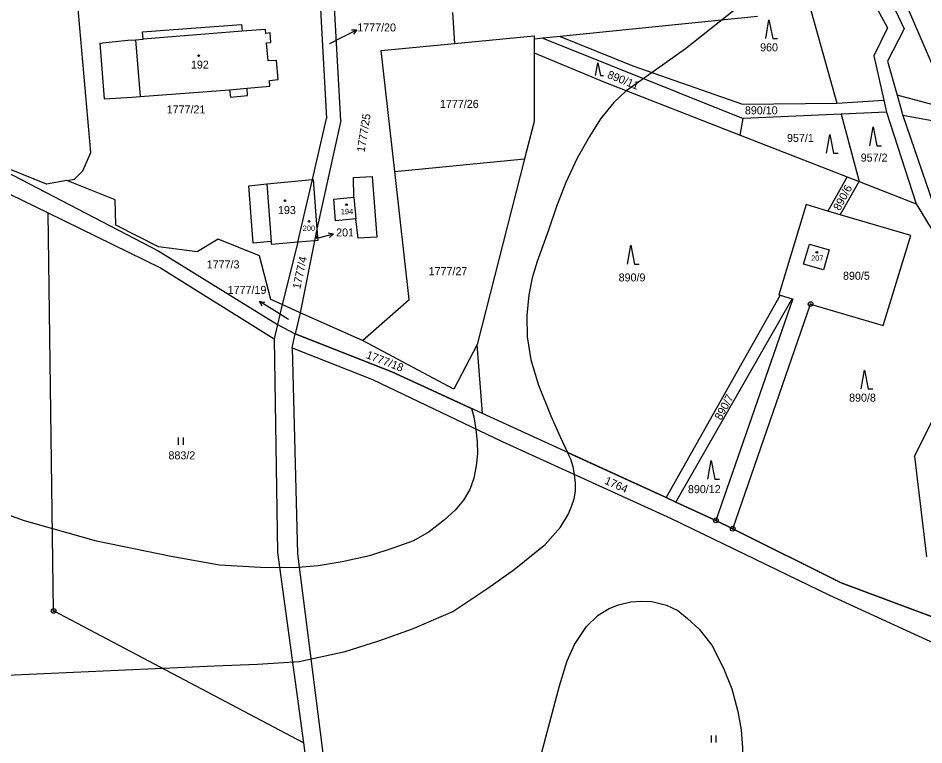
# Model space of a CAD drawing. Extents: x -546762 to -540209, y -1046851 to -1035694.
# Drawn here: x -543446.1 to -543253.7, y -1042242 to -1042087.8 of the extents above; entities that cross this region are included whole.
import ezdxf

# ---------------------------------------------------------------- set-up
doc = ezdxf.new("R2010")
doc.units = 0
for name, color, linetype in [('Vrstva 1', 7, 'Continuous'), ('Vrstva 16', 7, 'Continuous'), ('Vrstva 18', 7, 'Continuous'), ('Vrstva 19', 7, 'Continuous'), ('Vrstva 24', 7, 'Continuous'), ('Vrstva 25', 7, 'Continuous'), ('Vrstva 3', 7, 'Continuous'), ('Vrstva 37', 7, 'Continuous'), ('Vrstva 4', 7, 'Continuous'), ('Vrstva 52', 7, 'Continuous'), ('Vrstva 6', 7, 'Continuous')]:
    doc.layers.add(name, color=color, linetype=linetype)

msp = doc.modelspace()

# ---------------------------------------------------------------- linework, layer by layer
at = {"layer": 'Vrstva 1'}
for p, q in [((-543353.34, -1042093.15), (-543336.41, -1042091.54)), ((-543336.41, -1042091.54), (-543336.41, -1042092.2)), ((-543368.95, -1042094.62), (-543353.34, -1042093.15)), ((-543366.06, -1042120.3), (-543368.95, -1042094.62)), ((-543271.24, -1042108.15), (-543292.05, -1042109.03)), ((-543261.62, -1042107.74), (-543271.24, -1042108.15)), ((-543271.24, -1042108.15), (-543267.39, -1042122.45)), ((-543248.25, -1042110.23), (-543258.16, -1042108.4)), ((-543336.46, -1042109.68), (-543338.49, -1042117.65)), ((-543366.06, -1042120.3), (-543338.49, -1042117.65)), ((-543338.49, -1042117.65), (-543348.52, -1042157.02)), ((-543457.62, -1042120.33), (-543439.71, -1042129.08)), ((-543363, -1042147.47), (-543366.06, -1042120.3)), ((-543438.52, -1042213.59), (-543439.71, -1042129.08)), ((-543439.71, -1042129.08), (-543415.79, -1042140.76)), ((-543372.93, -1042156.19), (-543363, -1042147.47)), ((-543390.96, -1042201.17), (-543385.45, -1042241.6)), ((-543385.45, -1042241.6), (-543438.52, -1042213.59)), ((-543385.45, -1042241.6), (-543371.6, -1042343.2))]:
    msp.add_line(p, q, dxfattribs=at)
for points in [[(-543247.74, -1042107.2), (-543267.45, -1042061.46), (-543266.13, -1042039.72)], [(-543430.61, -1042116.26), (-543435.94, -1042056.04)], [(-543261.7, -1042081.87), (-543257.88, -1042090.04)], [(-543264.8, -1042083.5), (-543261.4, -1042089.83)], [(-543353.81, -1042086.57), (-543353.34, -1042093.15)], [(-543289.04, -1042087.41), (-543330.92, -1042091.64)], [(-543413.06, -1042090.16), (-543398.61, -1042089.08)], [(-543398.61, -1042089.08), (-543398.49, -1042090.54)], [(-543261.4, -1042089.83), (-543264.28, -1042095.78)], [(-543257.88, -1042090.04), (-543261.39, -1042096.88)], [(-543419.67, -1042090.69), (-543413.06, -1042090.16)], [(-543419.52, -1042092.2), (-543419.67, -1042090.69)], [(-543393.51, -1042090.19), (-543398.49, -1042090.54)], [(-543393.44, -1042090.99), (-543393.51, -1042090.19)], [(-543392.55, -1042090.91), (-543393.44, -1042090.99)], [(-543392.39, -1042092.91), (-543392.55, -1042090.91)], [(-543330.92, -1042091.64), (-543334.58, -1042092.01)], [(-543428.71, -1042093.04), (-543422.74, -1042092.47)], [(-543428.71, -1042093.04), (-543427.75, -1042104.91)], [(-543422.74, -1042092.47), (-543421.13, -1042092.35)], [(-543421.13, -1042092.35), (-543419.52, -1042092.2)], [(-543393.29, -1042092.98), (-543392.39, -1042092.91)], [(-543392.98, -1042096.86), (-543393.29, -1042092.98)], [(-543336.41, -1042092.2), (-543336.42, -1042095.1)], [(-543334.58, -1042092.01), (-543336.41, -1042092.2)], [(-543336.42, -1042095.1), (-543336.46, -1042109.68)], [(-543264.28, -1042095.78), (-543262.18, -1042105.2)], [(-543391.18, -1042096.72), (-543392.98, -1042096.86)], [(-543390.85, -1042100.81), (-543391.18, -1042096.72)], [(-543261.39, -1042096.88), (-543259.36, -1042104.14)], [(-543392.63, -1042101), (-543390.85, -1042100.81)], [(-543392.6, -1042102.23), (-543392.63, -1042101)], [(-543420.16, -1042104.4), (-543401.18, -1042102.95)], [(-543401.18, -1042102.95), (-543400.96, -1042104.56)], [(-543397.42, -1042102.65), (-543392.6, -1042102.23)], [(-543397.34, -1042104.21), (-543397.42, -1042102.65)], [(-543427.75, -1042104.91), (-543421.8, -1042104.51)], [(-543421.8, -1042104.51), (-543420.16, -1042104.4)], [(-543400.96, -1042104.56), (-543397.34, -1042104.21)], [(-543262.18, -1042105.2), (-543261.62, -1042107.74)], [(-543247.74, -1042107.2), (-543259.36, -1042104.14)], [(-543259.36, -1042104.14), (-543258.16, -1042108.4)], [(-543292.72, -1042112.57), (-543292.05, -1042109.03)], [(-543261.62, -1042107.74), (-543255.3, -1042127.16)], [(-543258.16, -1042108.4), (-543250.82, -1042129.68)], [(-543292.72, -1042112.57), (-543269.99, -1042121.43)], [(-543455.82, -1042116.61), (-543416.16, -1042137.24)], [(-543440.02, -1042123.02), (-543455.82, -1042116.61)], [(-543432.29, -1042120.14), (-543430.61, -1042116.26)], [(-543434.1, -1042121.96), (-543432.29, -1042120.14)], [(-543435.73, -1042122.22), (-543440.02, -1042123.02)], [(-543435.73, -1042122.22), (-543434.1, -1042121.96)], [(-543425.47, -1042126.35), (-543435.73, -1042122.22)], [(-543393.23, -1042122.92), (-543383.56, -1042121.99)], [(-543386.68, -1042135.32), (-543383.56, -1042121.99)], [(-543383.56, -1042121.99), (-543383.4, -1042121.98)], [(-543383.4, -1042121.98), (-543382.58, -1042132.59)], [(-543374.82, -1042121.58), (-543370.84, -1042121.39)], [(-543374.73, -1042125.76), (-543374.82, -1042121.58)], [(-543370.84, -1042121.39), (-543369.84, -1042134.23)], [(-543269.99, -1042121.43), (-543267.39, -1042122.45)], [(-543267.39, -1042122.45), (-543255.3, -1042127.16)], [(-543397.08, -1042123.37), (-543393.23, -1042122.92)], [(-543396.1, -1042135.5), (-543397.08, -1042123.37)], [(-543425.32, -1042131.69), (-543425.47, -1042126.35)], [(-543379, -1042126.21), (-543374.73, -1042125.76)], [(-543378.65, -1042130.8), (-543379, -1042126.21)], [(-543278.66, -1042127.35), (-543284.51, -1042146.47)], [(-543274.09, -1042128.7), (-543278.66, -1042127.35)], [(-543255.3, -1042127.16), (-543252.09, -1042132.43)], [(-543374.36, -1042130.33), (-543378.65, -1042130.8)], [(-543373.82, -1042134.49), (-543374.36, -1042130.33)], [(-543271.42, -1042129.49), (-543274.09, -1042128.7)], [(-543256.47, -1042133.92), (-543271.42, -1042129.49)], [(-543416.27, -1042136.31), (-543425.32, -1042131.69)], [(-543382.58, -1042132.59), (-543383.11, -1042135.01)], [(-543382.58, -1042132.59), (-543382.39, -1042134.95)], [(-543369.84, -1042134.23), (-543373.82, -1042134.49)], [(-543262.34, -1042152.99), (-543256.47, -1042133.92)], [(-543403.55, -1042134.71), (-543408.06, -1042137.4)], [(-543394.77, -1042138.21), (-543403.55, -1042134.71)], [(-543392.3, -1042135.18), (-543396.1, -1042135.5)], [(-543392.2, -1042135.8), (-543392.3, -1042135.18)], [(-543386.68, -1042135.32), (-543392.2, -1042135.8)], [(-543383.11, -1042135.01), (-543386.68, -1042135.32)], [(-543382.39, -1042134.95), (-543383.11, -1042135.01)], [(-543279.24, -1042139.98), (-543277.95, -1042135.73)], [(-543277.95, -1042135.73), (-543273.8, -1042136.91)], [(-543408.06, -1042137.4), (-543416.27, -1042136.31)], [(-543416.16, -1042137.24), (-543390.95, -1042152.78)], [(-543273.8, -1042136.91), (-543275.02, -1042141.2)], [(-543392.37, -1042147.5), (-543394.77, -1042138.21)], [(-543275.02, -1042141.2), (-543279.24, -1042139.98)], [(-543415.79, -1042140.76), (-543391.66, -1042155.82)], [(-543389.97, -1042148.57), (-543392.37, -1042147.5)], [(-543281.52, -1042147.35), (-543297.84, -1042194.36)], [(-543284.51, -1042146.47), (-543284.18, -1042146.57)], [(-543284.18, -1042146.57), (-543281.63, -1042147.32)], [(-543281.63, -1042147.32), (-543281.52, -1042147.35)], [(-543386.15, -1042150.28), (-543389.97, -1042148.57)], [(-543294.27, -1042196.13), (-543277.72, -1042148.47)], [(-543277.72, -1042148.47), (-543262.34, -1042152.99)], [(-543372.93, -1042156.19), (-543386.15, -1042150.28)], [(-543390.95, -1042152.78), (-543391.66, -1042155.82)], [(-543390.95, -1042152.78), (-543387.19, -1042154.76)], [(-543387.88, -1042157.74), (-543387.19, -1042154.76)], [(-543366.66, -1042162.87), (-543387.19, -1042154.76)], [(-543391.66, -1042155.82), (-543390.96, -1042201.17)], [(-543353.49, -1042166.5), (-543372.93, -1042156.19)], [(-543348.52, -1042157.02), (-543353.49, -1042166.5)], [(-543347.39, -1042171.69), (-543348.52, -1042157.02)], [(-543387.88, -1042157.74), (-543370.8, -1042164.43)], [(-543387.88, -1042157.74), (-543386.71, -1042201.5)], [(-543347.39, -1042171.69), (-543366.66, -1042162.87)], [(-543370.8, -1042164.43), (-543343.25, -1042177.6)], [(-543308.42, -1042189.52), (-543347.39, -1042171.69)], [(-543343.25, -1042177.6), (-543307.51, -1042193.89)], [(-543306.33, -1042190.48), (-543308.42, -1042189.52)], [(-543297.84, -1042194.36), (-543306.33, -1042190.48)], [(-543307.51, -1042193.89), (-543273.72, -1042210.23)], [(-543294.27, -1042196.13), (-543297.84, -1042194.36)], [(-543271.24, -1042207.61), (-543294.27, -1042196.13)], [(-543386.71, -1042201.5), (-543381.32, -1042243.78)], [(-543246.95, -1042216.7), (-543271.24, -1042207.61)], [(-543273.72, -1042210.23), (-543247.14, -1042222.41)]]:
    msp.add_lwpolyline(points, dxfattribs=at)
at = {"layer": 'Vrstva 16'}
for p, q in [((-543376.82, -1042091.59), (-543374.14, -1042090.24)), ((-543382, -1042134.31), (-543379.1, -1042133.56)), ((-543392.23, -1042149.5), (-543394.78, -1042147.92))]:
    msp.add_line(p, q, dxfattribs=at)
for points in [[(-543379.86, -1042093.13), (-543376.82, -1042091.59)], [(-543375.26, -1042090.24), (-543374.14, -1042090.24), (-543374.81, -1042091.13)], [(-543382.72, -1042134.5), (-543382, -1042134.31)], [(-543380.19, -1042133.32), (-543379.1, -1042133.56), (-543379.94, -1042134.29)], [(-543394.19, -1042148.87), (-543394.78, -1042147.92), (-543393.67, -1042148.02)], [(-543388.64, -1042151.71), (-543392.23, -1042149.5)]]:
    msp.add_lwpolyline(points, dxfattribs=at)
at = {"layer": 'Vrstva 24'}
for centre, radius in [((-543277.72, -1042148.47), 0.5), ((-543277.72, -1042148.47), 0.1), ((-543297.84, -1042194.36), 0.5), ((-543297.84, -1042194.36), 0.1), ((-543294.27, -1042196.13), 0.5), ((-543294.27, -1042196.13), 0.1), ((-543438.52, -1042213.59), 0.5), ((-543438.52, -1042213.59), 0.1)]:
    msp.add_circle(centre, radius, dxfattribs=at)
at = {"layer": 'Vrstva 25'}
for p, q in [((-543411.96, -1042178.31), (-543411.96, -1042176.81)), ((-543410.96, -1042178.31), (-543410.96, -1042176.81)), ((-543298.78, -1042241.53), (-543298.78, -1042240.03)), ((-543297.78, -1042241.53), (-543297.78, -1042240.03))]:
    msp.add_line(p, q, dxfattribs=at)
for points in [[(-543287.27, -1042092.11), (-543286.57, -1042088.11), (-543285.77, -1042092.11), (-543284.77, -1042092.11)], [(-543323.4, -1042099.92), (-543322.93, -1042097.24), (-543322.39, -1042099.92), (-543321.72, -1042099.92)], [(-543265.14, -1042114.86), (-543264.44, -1042110.86), (-543263.64, -1042114.86), (-543262.64, -1042114.86)], [(-543274.37, -1042116.43), (-543273.67, -1042112.43), (-543272.87, -1042116.43), (-543271.87, -1042116.43)], [(-543316.61, -1042139.96), (-543315.91, -1042135.96), (-543315.11, -1042139.96), (-543314.11, -1042139.96)], [(-543267, -1042166.47), (-543266.3, -1042162.47), (-543265.5, -1042166.47), (-543264.5, -1042166.47)], [(-543299.57, -1042185.65), (-543298.87, -1042181.65), (-543298.07, -1042185.65), (-543297.07, -1042185.65)]]:
    msp.add_lwpolyline(points, dxfattribs=at)
for centre, radius in [((-543407.71, -1042095.74), 0.175), ((-543389.36, -1042126.53), 0.175), ((-543376.32, -1042127.37), 0.175), ((-543384.29, -1042130.88), 0.175), ((-543382.69, -1042134.14), 0.117), ((-543276.41, -1042137.46), 0.175)]:
    msp.add_circle(centre, radius, dxfattribs=at)
at = {"layer": 'Vrstva 3'}
for points in [[(-543398.49, -1042090.54), (-543419.52, -1042092.2)], [(-543393.51, -1042090.19), (-543398.49, -1042090.54)], [(-543393.44, -1042090.99), (-543393.51, -1042090.19)], [(-543392.55, -1042090.91), (-543393.44, -1042090.99)], [(-543392.39, -1042092.91), (-543392.55, -1042090.91)], [(-543421.13, -1042092.35), (-543419.52, -1042092.2)], [(-543421.13, -1042092.35), (-543420.16, -1042104.4)], [(-543393.29, -1042092.98), (-543392.39, -1042092.91)], [(-543392.98, -1042096.86), (-543393.29, -1042092.98)], [(-543391.18, -1042096.72), (-543392.98, -1042096.86)], [(-543390.85, -1042100.81), (-543391.18, -1042096.72)], [(-543392.63, -1042101), (-543390.85, -1042100.81)], [(-543392.6, -1042102.23), (-543392.63, -1042101)], [(-543420.16, -1042104.4), (-543401.18, -1042102.95)], [(-543401.18, -1042102.95), (-543397.42, -1042102.65)], [(-543397.42, -1042102.65), (-543392.6, -1042102.23)], [(-543393.23, -1042122.92), (-543383.56, -1042121.99)], [(-543383.56, -1042121.99), (-543383.4, -1042121.98)], [(-543383.4, -1042121.98), (-543382.58, -1042132.59)], [(-543393.23, -1042122.92), (-543392.3, -1042135.18)], [(-543379, -1042126.21), (-543374.73, -1042125.76)], [(-543378.65, -1042130.8), (-543379, -1042126.21)], [(-543374.73, -1042125.76), (-543374.36, -1042130.33)], [(-543374.36, -1042130.33), (-543378.65, -1042130.8)], [(-543382.58, -1042132.59), (-543382.39, -1042134.95)], [(-543392.2, -1042135.8), (-543392.3, -1042135.18)], [(-543386.68, -1042135.32), (-543392.2, -1042135.8)], [(-543383.11, -1042135.01), (-543386.68, -1042135.32)], [(-543382.39, -1042134.95), (-543383.11, -1042135.01)], [(-543279.24, -1042139.98), (-543277.95, -1042135.73)], [(-543277.95, -1042135.73), (-543273.8, -1042136.91)], [(-543273.8, -1042136.91), (-543275.02, -1042141.2)], [(-543275.02, -1042141.2), (-543279.24, -1042139.98)]]:
    msp.add_lwpolyline(points, dxfattribs=at)
at = {"layer": 'Vrstva 37'}
for centre in [(-543407.71, -1042095.74), (-543389.36, -1042126.53), (-543376.32, -1042127.37), (-543276.41, -1042137.46)]:
    msp.add_circle(centre, 0.175, dxfattribs=at)
at = {"layer": 'Vrstva 4'}
for points in [[(-543398.49, -1042090.54), (-543419.52, -1042092.2)], [(-543421.13, -1042092.35), (-543420.16, -1042104.4)], [(-543401.18, -1042102.95), (-543397.42, -1042102.65)], [(-543393.23, -1042122.92), (-543392.3, -1042135.18)], [(-543374.73, -1042125.76), (-543374.36, -1042130.33)]]:
    msp.add_lwpolyline(points, dxfattribs=at)
at = {"layer": 'Vrstva 52'}
for points in [[(-543293.77, -1042085.95), (-543304.29, -1042094.26), (-543316.96, -1042103.26), (-543319.49, -1042105.67), (-543322.32, -1042109.13), (-543324.68, -1042112.87), (-543327.31, -1042117.51), (-543329.73, -1042122.63), (-543331.73, -1042127.75), (-543333.4, -1042132.74), (-543335.82, -1042139.39), (-543336.84, -1042142.88), (-543337.6, -1042146.48), (-543338.02, -1042150.91), (-543337.95, -1042155.41), (-543337.12, -1042160.26), (-543335.52, -1042165.66), (-543332.88, -1042172.17), (-543330.94, -1042176.67), (-543329.36, -1042179.94)], [(-543455.82, -1042116.61), (-543416.16, -1042137.24), (-543390.95, -1042152.78), (-543387.19, -1042154.76), (-543366.66, -1042162.87), (-543349.78, -1042170.59), (-543349.26, -1042172.4), (-543348.82, -1042175.06), (-543348.54, -1042177.71), (-543348.5, -1042180.2), (-543348.78, -1042182.77), (-543349.26, -1042185.38), (-543350.09, -1042187.84), (-543351.43, -1042190.05), (-543353.25, -1042192.23), (-543355.46, -1042194.28), (-543358.77, -1042196.82), (-543362.09, -1042198.69), (-543366.24, -1042200.21), (-543371.43, -1042201.87), (-543377.24, -1042203.19), (-543382.36, -1042204.02), (-543387.42, -1042204.43), (-543394.54, -1042204.36), (-543403.26, -1042203.88), (-543413.56, -1042202.06), (-543429.42, -1042198.79), (-543444.68, -1042194.43), (-543458.37, -1042189.58)], [(-543492.66, -1042229.18), (-543404.36, -1042225.21), (-543395.23, -1042224.86), (-543386.37, -1042224.31), (-543376.61, -1042222.23), (-543369.41, -1042219.95), (-543362.29, -1042217.39), (-543353.71, -1042213.72), (-543346.3, -1042208.73), (-543340.7, -1042204.78), (-543334.12, -1042199.52), (-543330.82, -1042195.84), (-543329.24, -1042193.11), (-543328.49, -1042191.41), (-543327.93, -1042189.83), (-543327.7, -1042188.15), (-543327.7, -1042186.45), (-543327.85, -1042184.63), (-543328.13, -1042183.01), (-543328.68, -1042181.35), (-543329.36, -1042179.94)], [(-543329.36, -1042179.94), (-543308.42, -1042189.52)], [(-543308.42, -1042189.52), (-543306.33, -1042190.48), (-543297.84, -1042194.36), (-543294.27, -1042196.13), (-543271.24, -1042207.61), (-543246.95, -1042216.7), (-543244.59, -1042217.88)], [(-543338.76, -1042338.77), (-543340.69, -1042335.37), (-543342.27, -1042331.25), (-543343.36, -1042326.41), (-543344.21, -1042321.2), (-543344.58, -1042316.11), (-543343.49, -1042297.82), (-543341.55, -1042278.67), (-543339.85, -1042266.19), (-543338.23, -1042256.81), (-543335.19, -1042244.9), (-543331.03, -1042229.52), (-543329.44, -1042224.19), (-543327.85, -1042220.73), (-543325.36, -1042216.92), (-543322.87, -1042214.5), (-543320.52, -1042213.04), (-543318.51, -1042212.28), (-543315.88, -1042211.66), (-543313.6, -1042211.52), (-543311.45, -1042211.59)], [(-543311.45, -1042211.59), (-543308.34, -1042212.35), (-543305.91, -1042213.53), (-543303.91, -1042215.19), (-543301.42, -1042217.48), (-543298.72, -1042220.87), (-543296.23, -1042225.72), (-543294.43, -1042230.15), (-543293.18, -1042234.92), (-543292.49, -1042238.8), (-543292.19, -1042242.63), (-543291.83, -1042254.26), (-543292.32, -1042272.2), (-543293.16, -1042285.89), (-543294.5, -1042297.64), (-543296.43, -1042307.94), (-543298.98, -1042319.7), (-543302.37, -1042330.6), (-543306.34, -1042342.17)]]:
    msp.add_lwpolyline(points, dxfattribs=at)
at = {"layer": 'Vrstva 6'}
for points in [[(-543283.43, -1042065.53), (-543272.18, -1042105.83)], [(-543382.49, -1042074.24), (-543380.53, -1042109.04)], [(-543377.53, -1042109.52), (-543379.47, -1042073.99)], [(-543330.92, -1042091.64), (-543315.5, -1042097.92)], [(-543334.58, -1042092.01), (-543292.05, -1042109.03)], [(-543336.42, -1042095.1), (-543321.65, -1042101.29)], [(-543315.5, -1042097.92), (-543292.16, -1042106.01)], [(-543321.65, -1042101.29), (-543292.72, -1042112.57)], [(-543272.18, -1042105.83), (-543262.18, -1042105.2)], [(-543292.16, -1042106.01), (-543272.18, -1042105.83)], [(-543383.56, -1042121.99), (-543380.53, -1042109.04)], [(-543377.53, -1042109.52), (-543382.58, -1042132.59)], [(-543269.99, -1042121.43), (-543274.09, -1042128.7)], [(-543271.42, -1042129.49), (-543267.39, -1042122.45)], [(-543386.68, -1042135.32), (-543389.97, -1042148.57)], [(-543383.11, -1042135.01), (-543386.15, -1042150.28)], [(-543284.18, -1042146.57), (-543308.42, -1042189.52)], [(-543306.33, -1042190.48), (-543281.63, -1042147.32)], [(-543389.97, -1042148.57), (-543390.95, -1042152.78)], [(-543386.15, -1042150.28), (-543387.19, -1042154.76)], [(-543255.68, -1042180.84), (-543245.61, -1042160.61)], [(-543255.68, -1042180.84), (-543253.13, -1042202.13)]]:
    msp.add_lwpolyline(points, dxfattribs=at)

# ---------------------------------------------------------------- texts
at = {"layer": 'Vrstva 16'}
for s, p in [('1777/20', (-543374.02, -1042090.59)), ('201', (-543378.51, -1042134.11)), ('1777/19', (-543401.54, -1042146.29))]:
    msp.add_text(s, height=1.7, dxfattribs=at).set_placement(p)
at = {"layer": 'Vrstva 18'}
for s, height, p in [('1777/20', 0.1, (-543380.11, -1042093.13)), ('960', 1.7, (-543288.45, -1042094.81)), ('1777/26', 1.7, (-543356.45, -1042106.81)), ('1777/21', 1.7, (-543414.5, -1042107.99)), ('890/10', 1.7, (-543291.68, -1042108.18)), ('957/1', 1.7, (-543282.74, -1042114.04)), ('957/2', 1.7, (-543267.08, -1042118.21)), ('1777/3', 1.7, (-543406, -1042140.89)), ('1777/27', 1.7, (-543358.86, -1042142.32)), ('890/9', 1.7, (-543318.5, -1042143.65)), ('890/5', 1.7, (-543270.84, -1042143.3)), ('1777/19', 0.1, (-543388.87, -1042151.71)), ('890/8', 1.7, (-543269.55, -1042169.17)), ('883/2', 1.7, (-543414.12, -1042181.42)), ('890/12', 1.7, (-543303.78, -1042188.59))]:
    msp.add_text(s, height=height, dxfattribs=at).set_placement(p)
for s, rotation, p in [('890/11', 337.9119, (-543321.05, -1042100.39)), ('1777/25', 81, (-543372.46, -1042116.3)), ('890/6', 61.7032, (-543271.52, -1042128.76)), ('1777/4', 77.931, (-543386.13, -1042145.36)), ('1777/18', 338.7113, (-543372.28, -1042159.87)), ('890/7', 61.7032, (-543296.73, -1042173.23)), ('1764', 335.8794, (-543321.64, -1042186.54))]:
    msp.add_text(s, height=1.7, rotation=rotation, dxfattribs=at).set_placement(p)
at = {"layer": 'Vrstva 19'}
for s, height, p in [('192', 1.7, (-543409.35, -1042098.49)), ('193', 1.7, (-543390.87, -1042129.35)), ('194', 1.14, (-543377.53, -1042129.38)), ('200', 1.14, (-543385.61, -1042132.93)), ('201', 0.1, (-543382.81, -1042134.5)), ('207', 1.14, (-543277.63, -1042139.27))]:
    msp.add_text(s, height=height, dxfattribs=at).set_placement(p)

doc.saveas('drawing.dxf')
